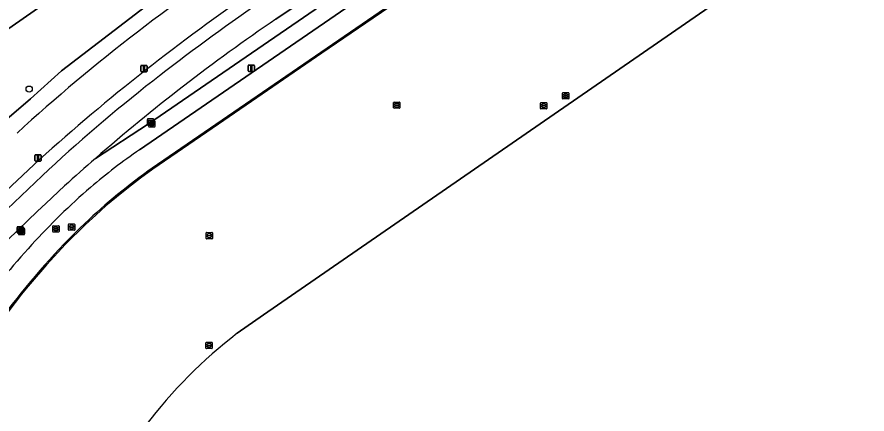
# Model space of a CAD drawing. Extents: x 155018 to 156648, y 383979 to 385733.
# Drawn here: x 155745.6 to 155880, y 384501.8 to 384564.6 of the extents above; entities that cross this region are included whole.
import ezdxf

# ---------------------------------------------------------------- set-up
doc = ezdxf.new("R2010")
doc.units = 0
for name, color, linetype in [('IMGEO_Afsluitpaal', 7, 'Continuous'), ('IMGEO_Berm_groen', 7, 'Continuous'), ('IMGEO_Boom', 7, 'Continuous'), ('IMGEO_Brandkraan', 7, 'Continuous'), ('IMGEO_Erf', 7, 'Continuous'), ('IMGEO_Fietspad_gesloten', 7, 'Continuous'), ('IMGEO_Groenvoorziening', 7, 'Continuous'), ('IMGEO_Lichtmast', 7, 'Continuous'), ('IMGEO_Lijnafwatering', 7, 'Continuous'), ('IMGEO_Oever', 7, 'Continuous'), ('IMGEO_Pand', 7, 'Continuous'), ('IMGEO_Rijbaan_lokaal_gesloten', 7, 'Continuous'), ('IMGEO_Rioolput', 7, 'Continuous'), ('IMGEO_Verkeersbordpaal', 7, 'Continuous'), ('IMGEO_Verklikker', 7, 'Continuous'), ('IMGEO_Voetpad_gesloten', 7, 'Continuous'), ('IMGEO_Waterloop', 7, 'Continuous')]:
    doc.layers.add(name, color=color, linetype=linetype)

msp = doc.modelspace()

# ---------------------------------------------------------------- linework, layer by layer
at = {"layer": 'IMGEO_Afsluitpaal'}
for p, q in [((155745.57, 384530.52), (155745.57, 384531.32)), ((155745.57, 384531.32), (155745.57, 384530.52)), ((155745.67, 384531.42), (155746.46, 384531.42)), ((155746.46, 384531.42), (155745.67, 384531.42)), ((155746.56, 384531.32), (155746.56, 384530.52)), ((155746.56, 384530.52), (155746.56, 384531.32)), ((155746.46, 384530.42), (155745.67, 384530.42)), ((155745.67, 384530.42), (155746.46, 384530.42))]:
    msp.add_line(p, q, dxfattribs=at)
msp.add_lwpolyline([(155745.99, 384531.3), (155746.14, 384531.3), (155746.14, 384530.55), (155745.99, 384530.55), (155745.99, 384531.3)], dxfattribs=at)
for centre, start, end in [((155745.67, 384531.32), 90, 180), ((155745.67, 384531.32), 90, 180), ((155746.46, 384531.32), 0, 90), ((155746.46, 384531.32), 360, 90), ((155745.67, 384530.52), 180, 270), ((155745.67, 384530.52), 180, 270), ((155746.46, 384530.52), 270, 0), ((155746.46, 384530.52), 270, 0)]:
    msp.add_arc(centre, 0.1, start, end, dxfattribs=at)
at = {"layer": 'IMGEO_Berm_groen'}
for points in [[(155903.8, 384639.08), (155902.3, 384641.37), (155856.16, 384609.45), (155766.35, 384547.73), (155757.97, 384542.25)], [(155764.93, 384543.62), (155903.8, 384639.08)], [(155757.97, 384542.25), (155766.35, 384547.73), (155856.16, 384609.45)], [(155822.42, 384588.31), (155804.73, 384576.58), (155786.5, 384564.28)], [(155753.08, 384537.89), (155750.11, 384535.11), (155748.79, 384533.89), (155745.69, 384530.89), (155731.03, 384516.74), (155725.07, 384510.99)]]:
    msp.add_lwpolyline(points, dxfattribs=at)
for centre, radius, start, end in [((155956.25, 384314.98), 301.61, 124.2507, 131.1022), ((155817.97, 384466.7), 93.43, 124.5864, 130.595), ((155953.09, 384318.53), 296.85, 131.0937, 132.3579), ((155831.62, 384451.97), 113.5, 130.9883, 137.5367), ((155831.53, 384452.07), 113.36, 137.5435, 144.5631)]:
    msp.add_arc(centre, radius, start, end, dxfattribs=at)
at = {"layer": 'IMGEO_Boom'}
msp.add_circle((155747.48, 384553.21), 0.489, dxfattribs=at)
at = {"layer": 'IMGEO_Brandkraan'}
for p, q in [((155766.38, 384547.28), (155766.38, 384548.13)), ((155766.45, 384548.2), (155767.31, 384548.2)), ((155766.64, 384547.7), (155766.64, 384547.71)), ((155766.68, 384547.75), (155767.08, 384547.75)), ((155767.08, 384547.66), (155766.68, 384547.66)), ((155766.87, 384547.98), (155766.89, 384547.98)), ((155766.89, 384547.42), (155766.87, 384547.42)), ((155767.12, 384547.71), (155767.12, 384547.7)), ((155767.38, 384548.13), (155767.38, 384547.28)), ((155767.31, 384547.2), (155766.45, 384547.2))]:
    msp.add_line(p, q, dxfattribs=at)
for points in [[(155766.38, 384547.28), (155766.38, 384548.13)], [(155766.45, 384548.2), (155767.31, 384548.2)], [(155767.38, 384548.13), (155767.38, 384547.28)], [(155767.31, 384547.2), (155766.45, 384547.2)]]:
    msp.add_lwpolyline(points, dxfattribs=at)
for centre, radius, start, end in [((155766.46, 384548.13), 0.0765, 91.552, 178.448), ((155766.46, 384548.13), 0.0765, 91.552, 178.448), ((155766.68, 384547.71), 0.0403, 85.8775, 175.7526), ((155766.68, 384547.7), 0.0366, 178.938, 274.7102), ((155767.08, 384547.71), 0.0386, 1.7309, 96.639), ((155767.08, 384547.7), 0.043, 264.8664, 352.4533), ((155767.3, 384548.13), 0.0765, 1.552, 88.448), ((155767.3, 384548.13), 0.0765, 1.552, 88.448), ((155766.46, 384547.28), 0.0765, 181.552, 268.448), ((155766.46, 384547.28), 0.0765, 181.552, 268.448), ((155767.3, 384547.28), 0.0765, 271.552, 358.448), ((155767.3, 384547.28), 0.0765, 271.552, 358.448)]:
    msp.add_arc(centre, radius, start, end, dxfattribs=at)
for centre, major_axis, ratio, start_param, end_param in [((155766.87, 384547.7), (-0.387, 0.002), 0.722429, 4.712389, 7.853982), ((155766.89, 384547.7), (-0.39, 0.002), 0.717154, 1.570796, 4.712389)]:
    msp.add_ellipse(centre, major_axis=major_axis, ratio=ratio, start_param=start_param, end_param=end_param, dxfattribs=at)
at = {"layer": 'IMGEO_Erf'}
for points in [[(155933.66, 384655.18), (155766.94, 384540.71)], [(155780.36, 384514.56), (155784.56, 384517.46), (155944.73, 384628.25), (155949.7, 384630.57), (155955.29, 384631.29), (155960.7, 384630.24), (155965.64, 384627.69), (155969.74, 384623.74), (155972.22, 384618.99), (155973.21, 384613.51)]]:
    msp.add_lwpolyline(points, dxfattribs=at)
for centre, radius, start, end in [((155824.33, 384459.92), 99.1, 125.3863, 133.377), ((155833.07, 384451.47), 111.24, 133.6618, 143.1012), ((155827.33, 384453.55), 76.99, 127.5913, 142.8948)]:
    msp.add_arc(centre, radius, start, end, dxfattribs=at)
at = {"layer": 'IMGEO_Fietspad_gesloten'}
for points in [[(155786.5, 384564.28), (155804.73, 384576.58), (155822.42, 384588.31)], [(155749.52, 384539.51), (155741.72, 384532.08), (155712.33, 384503.57)], [(155725.07, 384510.99), (155731.03, 384516.74), (155745.69, 384530.89), (155748.79, 384533.89), (155750.11, 384535.11), (155753.08, 384537.89)]]:
    msp.add_lwpolyline(points, dxfattribs=at)
for centre, radius, start, end in [((155988.4, 384270.94), 359.73, 124.6502, 127.9784), ((155956.25, 384314.98), 301.61, 124.2507, 131.1022), ((155938.54, 384336.33), 277.51, 128.1733, 132.9328), ((155953.09, 384318.53), 296.85, 131.0937, 132.3579)]:
    msp.add_arc(centre, radius, start, end, dxfattribs=at)
at = {"layer": 'IMGEO_Groenvoorziening'}
msp.add_lwpolyline([(155717.37, 384561.79), (155722.92, 384554.68), (155723.57, 384553.91), (155732.17, 384545.65), (155732.58, 384545.24), (155740.5, 384533.96), (155742.01, 384535.43), (155749.09, 384542.05)], dxfattribs=at)
for centre, radius, start, end in [((155937.73, 384336.82), 284.23, 122.5169, 132.5405), ((155968.31, 384298.74), 327.5, 124.3776, 132.0185)]:
    msp.add_arc(centre, radius, start, end, dxfattribs=at)
at = {"layer": 'IMGEO_Lichtmast'}
for p, q in [((155765.13, 384556.07), (155765.13, 384556.87)), ((155765.13, 384556.87), (155765.13, 384556.07)), ((155765.23, 384556.97), (155766.02, 384556.97)), ((155766.02, 384556.97), (155765.23, 384556.97)), ((155766.12, 384556.87), (155766.12, 384556.07)), ((155766.12, 384556.07), (155766.12, 384556.87)), ((155782.1, 384556.12), (155782.1, 384556.92)), ((155782.1, 384556.92), (155782.1, 384556.12)), ((155782.2, 384557.02), (155782.99, 384557.02)), ((155782.99, 384557.02), (155782.2, 384557.02)), ((155783.09, 384556.92), (155783.09, 384556.12)), ((155783.09, 384556.12), (155783.09, 384556.92)), ((155766.02, 384555.97), (155765.23, 384555.97)), ((155765.23, 384555.97), (155766.02, 384555.97)), ((155782.99, 384556.02), (155782.2, 384556.02)), ((155782.2, 384556.02), (155782.99, 384556.02)), ((155748.38, 384541.92), (155748.38, 384542.72)), ((155748.38, 384542.72), (155748.38, 384541.92)), ((155748.48, 384542.82), (155749.27, 384542.82)), ((155749.27, 384542.82), (155748.48, 384542.82)), ((155749.37, 384542.72), (155749.37, 384541.92)), ((155749.37, 384541.92), (155749.37, 384542.72)), ((155749.27, 384541.82), (155748.48, 384541.82)), ((155748.48, 384541.82), (155749.27, 384541.82))]:
    msp.add_line(p, q, dxfattribs=at)
for points in [[(155765.55, 384556.85), (155765.7, 384556.85), (155765.7, 384556.1), (155765.55, 384556.1), (155765.55, 384556.85)], [(155782.52, 384556.9), (155782.67, 384556.9), (155782.67, 384556.15), (155782.52, 384556.15), (155782.52, 384556.9)], [(155748.8, 384542.7), (155748.95, 384542.7), (155748.95, 384541.95), (155748.8, 384541.95), (155748.8, 384542.7)]]:
    msp.add_lwpolyline(points, dxfattribs=at)
for centre, start, end in [((155765.23, 384556.87), 90, 180), ((155765.23, 384556.87), 90, 180), ((155766.02, 384556.87), 0, 90), ((155766.02, 384556.87), 360, 90), ((155782.2, 384556.92), 90, 180), ((155782.2, 384556.92), 90, 180), ((155782.99, 384556.92), 0, 90), ((155782.99, 384556.92), 360, 90), ((155765.23, 384556.07), 180, 270), ((155765.23, 384556.07), 180, 270), ((155766.02, 384556.07), 270, 0), ((155766.02, 384556.07), 270, 0), ((155782.2, 384556.12), 180, 270), ((155782.2, 384556.12), 180, 270), ((155782.99, 384556.12), 270, 0), ((155782.99, 384556.12), 270, 0), ((155748.48, 384542.72), 90, 180), ((155748.48, 384542.72), 90, 180), ((155749.27, 384542.72), 0, 90), ((155749.27, 384542.72), 360, 90), ((155748.48, 384541.92), 180, 270), ((155748.48, 384541.92), 180, 270), ((155749.27, 384541.92), 270, 0), ((155749.27, 384541.92), 270, 0)]:
    msp.add_arc(centre, 0.1, start, end, dxfattribs=at)
at = {"layer": 'IMGEO_Lijnafwatering'}
for points in [[(155810.14, 384570.13), (155793.78, 384558.89)], [(155793.78, 384558.89), (155777.42, 384547.66)], [(155777.42, 384547.66), (155767.06, 384540.55), (155765.1, 384539.12), (155763.17, 384537.64), (155761.28, 384536.11)], [(155761.28, 384536.11), (155759.62, 384534.71), (155758, 384533.27), (155756.41, 384531.8), (155753.25, 384528.67), (155750.22, 384525.41), (155747.33, 384522.03)], [(155747.33, 384522.03), (155746.29, 384520.75), (155745.27, 384519.45), (155744.27, 384518.14), (155741.36, 384514.11), (155738.65, 384509.95), (155736.15, 384505.66)]]:
    msp.add_lwpolyline(points, dxfattribs=at)
at = {"layer": 'IMGEO_Oever'}
msp.add_lwpolyline([(155885.58, 384652.16), (155872, 384641.72), (155851.19, 384626.05), (155833.99, 384613.16), (155809.18, 384596.36), (155787.52, 384581.74), (155765.89, 384566.28), (155752.6, 384556.13), (155747.67, 384551.66), (155738.33, 384543.65), (155734.42, 384547.42), (155734.04, 384547.83), (155731.62, 384549.81), (155729.55, 384553.33), (155736.14, 384558.15), (155743.05, 384561.97), (155761.15, 384574.65), (155782.89, 384587.61), (155806.37, 384601.46), (155831.68, 384615.44), (155850.43, 384627.2), (155871.34, 384642.33), (155884.35, 384652.84)], dxfattribs=at)
msp.add_arc((155937.73, 384336.82), 284.23, 122.5169, 132.5405, dxfattribs=at)
at = {"layer": 'IMGEO_Pand'}
msp.add_lwpolyline([(155973.21, 384613.51), (155972.22, 384618.99), (155969.74, 384623.74), (155965.64, 384627.69), (155960.7, 384630.24), (155955.29, 384631.29), (155949.7, 384630.57), (155944.73, 384628.25), (155784.56, 384517.46), (155780.36, 384514.56)], dxfattribs=at)
msp.add_arc((155827.33, 384453.55), 76.99, 127.5913, 142.8948, dxfattribs=at)
at = {"layer": 'IMGEO_Rijbaan_lokaal_gesloten'}
for points in [[(155933.66, 384655.18), (155931.63, 384658.06), (155928.34, 384655.9), (155923.02, 384652.23), (155915.83, 384647.3), (155915.46, 384647.06), (155908.41, 384642.27), (155905.49, 384640.26), (155903.8, 384639.08), (155764.93, 384543.62)], [(155766.94, 384540.71), (155933.66, 384655.18)]]:
    msp.add_lwpolyline(points, dxfattribs=at)
for centre, radius, start, end in [((155817.97, 384466.7), 93.43, 124.5864, 130.595), ((155824.33, 384459.92), 99.1, 125.3863, 133.377), ((155831.62, 384451.97), 113.5, 130.9883, 137.5367), ((155833.07, 384451.47), 111.24, 133.6618, 143.1012), ((155831.53, 384452.07), 113.36, 137.5435, 144.5631)]:
    msp.add_arc(centre, radius, start, end, dxfattribs=at)
at = {"layer": 'IMGEO_Rioolput'}
for p, q in [((155831.82, 384551.72), (155831.82, 384552.58)), ((155831.89, 384552.65), (155832.75, 384552.65)), ((155832.75, 384551.65), (155831.89, 384551.65)), ((155832.08, 384552.14), (155832.08, 384552.16)), ((155832.12, 384552.19), (155832.52, 384552.19)), ((155832.51, 384552.11), (155832.12, 384552.11)), ((155832.33, 384551.87), (155832.3, 384551.87)), ((155832.31, 384552.43), (155832.33, 384552.43)), ((155832.56, 384552.16), (155832.56, 384552.14)), ((155832.82, 384552.58), (155832.82, 384551.72)), ((155805.12, 384550.24), (155805.12, 384551.1)), ((155805.19, 384551.17), (155806.05, 384551.17)), ((155806.05, 384550.17), (155805.19, 384550.17)), ((155805.38, 384550.66), (155805.38, 384550.68)), ((155805.42, 384550.71), (155805.82, 384550.71)), ((155805.82, 384550.63), (155805.42, 384550.63)), ((155805.63, 384550.39), (155805.6, 384550.39)), ((155805.61, 384550.95), (155805.63, 384550.95)), ((155805.86, 384550.68), (155805.86, 384550.66)), ((155806.12, 384551.1), (155806.12, 384550.24)), ((155828.34, 384550.16), (155828.34, 384551.01)), ((155828.42, 384551.08), (155829.27, 384551.08)), ((155829.27, 384550.08), (155828.42, 384550.08)), ((155828.6, 384550.58), (155828.6, 384550.59)), ((155828.64, 384550.63), (155829.04, 384550.63)), ((155829.04, 384550.54), (155828.64, 384550.54)), ((155828.83, 384550.86), (155828.86, 384550.86)), ((155828.85, 384550.3), (155828.83, 384550.3)), ((155829.09, 384550.59), (155829.09, 384550.58)), ((155829.34, 384551.01), (155829.34, 384550.16)), ((155751.22, 384530.66), (155751.22, 384531.51)), ((155751.29, 384531.59), (155752.15, 384531.59)), ((155751.71, 384531.37), (155751.73, 384531.37)), ((155752.22, 384531.51), (155752.22, 384530.66)), ((155753.69, 384530.94), (155753.69, 384531.8)), ((155753.76, 384531.87), (155754.62, 384531.87)), ((155753.95, 384531.36), (155753.95, 384531.38)), ((155753.99, 384531.41), (155754.39, 384531.41)), ((155754.38, 384531.33), (155753.99, 384531.33)), ((155754.18, 384531.65), (155754.2, 384531.65)), ((155754.43, 384531.38), (155754.43, 384531.36)), ((155754.69, 384531.8), (155754.69, 384530.94)), ((155752.15, 384530.59), (155751.29, 384530.59)), ((155751.48, 384531.08), (155751.48, 384531.09)), ((155751.52, 384531.13), (155751.92, 384531.13)), ((155751.92, 384531.04), (155751.52, 384531.04)), ((155751.73, 384530.81), (155751.7, 384530.81)), ((155751.96, 384531.09), (155751.96, 384531.08)), ((155754.62, 384530.87), (155753.76, 384530.87)), ((155754.2, 384531.09), (155754.17, 384531.09)), ((155775.45, 384529.59), (155775.45, 384530.44)), ((155775.52, 384530.52), (155776.38, 384530.52)), ((155775.71, 384530.01), (155775.71, 384530.02)), ((155775.75, 384530.06), (155776.15, 384530.06)), ((155776.15, 384529.97), (155775.75, 384529.97)), ((155775.94, 384530.3), (155775.96, 384530.3)), ((155776.19, 384530.02), (155776.19, 384530.01)), ((155776.45, 384530.44), (155776.45, 384529.59)), ((155776.38, 384529.52), (155775.52, 384529.52)), ((155775.96, 384529.74), (155775.93, 384529.74)), ((155775.44, 384512.21), (155775.44, 384513.06)), ((155775.51, 384513.14), (155776.37, 384513.14)), ((155775.7, 384512.63), (155775.7, 384512.64)), ((155775.74, 384512.68), (155776.14, 384512.68)), ((155776.14, 384512.59), (155775.74, 384512.59)), ((155775.93, 384512.92), (155775.95, 384512.92)), ((155776.18, 384512.64), (155776.18, 384512.63)), ((155776.44, 384513.06), (155776.44, 384512.21)), ((155776.37, 384512.14), (155775.51, 384512.14)), ((155775.95, 384512.36), (155775.92, 384512.36))]:
    msp.add_line(p, q, dxfattribs=at)
for points in [[(155831.82, 384551.72), (155831.82, 384552.58)], [(155831.89, 384552.65), (155832.75, 384552.65)], [(155832.75, 384551.65), (155831.89, 384551.65)], [(155832.82, 384552.58), (155832.82, 384551.72)], [(155805.12, 384550.24), (155805.12, 384551.1)], [(155805.19, 384551.17), (155806.05, 384551.17)], [(155806.05, 384550.17), (155805.19, 384550.17)], [(155806.12, 384551.1), (155806.12, 384550.24)], [(155828.34, 384550.16), (155828.34, 384551.01)], [(155828.42, 384551.08), (155829.27, 384551.08)], [(155829.27, 384550.08), (155828.42, 384550.08)], [(155829.34, 384551.01), (155829.34, 384550.16)], [(155751.22, 384530.66), (155751.22, 384531.51)], [(155751.29, 384531.59), (155752.15, 384531.59)], [(155752.22, 384531.51), (155752.22, 384530.66)], [(155753.69, 384530.94), (155753.69, 384531.8)], [(155753.76, 384531.87), (155754.62, 384531.87)], [(155754.69, 384531.8), (155754.69, 384530.94)], [(155752.15, 384530.59), (155751.29, 384530.59)], [(155754.62, 384530.87), (155753.76, 384530.87)], [(155775.45, 384529.59), (155775.45, 384530.44)], [(155775.52, 384530.52), (155776.38, 384530.52)], [(155776.45, 384530.44), (155776.45, 384529.59)], [(155776.38, 384529.52), (155775.52, 384529.52)], [(155775.44, 384512.21), (155775.44, 384513.06)], [(155775.51, 384513.14), (155776.37, 384513.14)], [(155776.44, 384513.06), (155776.44, 384512.21)], [(155776.37, 384512.14), (155775.51, 384512.14)]]:
    msp.add_lwpolyline(points, dxfattribs=at)
for centre, radius, start, end in [((155831.89, 384552.57), 0.0765, 91.552, 178.448), ((155831.89, 384552.57), 0.0765, 91.552, 178.448), ((155831.89, 384551.72), 0.0765, 181.552, 268.448), ((155831.89, 384551.72), 0.0765, 181.552, 268.448), ((155832.12, 384552.15), 0.0403, 85.8775, 175.7526), ((155832.11, 384552.14), 0.0366, 178.938, 274.7102), ((155832.52, 384552.15), 0.043, 264.8664, 352.4533), ((155832.52, 384552.15), 0.0386, 1.7309, 96.639), ((155832.74, 384552.57), 0.0765, 1.552, 88.448), ((155832.74, 384552.57), 0.0765, 1.552, 88.448), ((155832.74, 384551.72), 0.0765, 271.552, 358.448), ((155832.74, 384551.72), 0.0765, 271.552, 358.448), ((155805.2, 384551.09), 0.0765, 91.552, 178.448), ((155805.2, 384551.09), 0.0765, 91.552, 178.448), ((155805.2, 384550.25), 0.0765, 181.552, 268.448), ((155805.2, 384550.25), 0.0765, 181.552, 268.448), ((155805.42, 384550.67), 0.0403, 85.8775, 175.7526), ((155805.41, 384550.66), 0.0366, 178.938, 274.7102), ((155805.82, 384550.67), 0.0386, 1.7309, 96.639), ((155805.82, 384550.67), 0.043, 264.8664, 352.4533), ((155806.04, 384551.09), 0.0765, 1.552, 88.448), ((155806.04, 384551.09), 0.0765, 1.552, 88.448), ((155806.04, 384550.25), 0.0765, 271.552, 358.448), ((155806.04, 384550.25), 0.0765, 271.552, 358.448), ((155828.42, 384551.01), 0.0765, 91.552, 178.448), ((155828.42, 384551.01), 0.0765, 91.552, 178.448), ((155828.42, 384550.16), 0.0765, 181.552, 268.448), ((155828.42, 384550.16), 0.0765, 181.552, 268.448), ((155828.64, 384550.59), 0.0403, 85.8775, 175.7526), ((155828.64, 384550.58), 0.0366, 178.938, 274.7102), ((155829.05, 384550.59), 0.0386, 1.7309, 96.639), ((155829.04, 384550.58), 0.043, 264.8664, 352.4533), ((155829.27, 384551.01), 0.0765, 1.552, 88.448), ((155829.27, 384551.01), 0.0765, 1.552, 88.448), ((155829.27, 384550.16), 0.0765, 271.552, 358.448), ((155829.27, 384550.16), 0.0765, 271.552, 358.448), ((155751.3, 384531.51), 0.0765, 91.552, 178.448), ((155751.3, 384531.51), 0.0765, 91.552, 178.448), ((155752.14, 384531.51), 0.0765, 1.552, 88.448), ((155752.14, 384531.51), 0.0765, 1.552, 88.448), ((155753.76, 384531.8), 0.0765, 91.552, 178.448), ((155753.76, 384531.8), 0.0765, 91.552, 178.448), ((155753.99, 384531.37), 0.0403, 85.8775, 175.7526), ((155753.98, 384531.36), 0.0366, 178.938, 274.7102), ((155754.39, 384531.37), 0.043, 264.8664, 352.4533), ((155754.39, 384531.38), 0.0386, 1.7309, 96.639), ((155754.61, 384531.8), 0.0765, 1.552, 88.448), ((155754.61, 384531.8), 0.0765, 1.552, 88.448), ((155751.3, 384530.66), 0.0765, 181.552, 268.448), ((155751.3, 384530.66), 0.0765, 181.552, 268.448), ((155751.52, 384531.09), 0.0403, 85.8775, 175.7526), ((155751.51, 384531.08), 0.0366, 178.938, 274.7102), ((155751.92, 384531.09), 0.0386, 1.7309, 96.639), ((155751.92, 384531.09), 0.043, 264.8664, 352.4533), ((155752.14, 384530.66), 0.0765, 271.552, 358.448), ((155752.14, 384530.66), 0.0765, 271.552, 358.448), ((155753.76, 384530.95), 0.0765, 181.552, 268.448), ((155753.76, 384530.95), 0.0765, 181.552, 268.448), ((155754.61, 384530.95), 0.0765, 271.552, 358.448), ((155754.61, 384530.95), 0.0765, 271.552, 358.448), ((155775.53, 384530.44), 0.0765, 91.552, 178.448), ((155775.53, 384530.44), 0.0765, 91.552, 178.448), ((155775.75, 384530.02), 0.0403, 85.8775, 175.7526), ((155775.74, 384530.01), 0.0366, 178.938, 274.7102), ((155776.15, 384530.02), 0.0386, 1.7309, 96.639), ((155776.15, 384530.02), 0.043, 264.8664, 352.4533), ((155776.37, 384530.44), 0.0765, 1.552, 88.448), ((155776.37, 384530.44), 0.0765, 1.552, 88.448), ((155775.53, 384529.59), 0.0765, 181.552, 268.448), ((155775.53, 384529.59), 0.0765, 181.552, 268.448), ((155776.37, 384529.59), 0.0765, 271.552, 358.448), ((155776.37, 384529.59), 0.0765, 271.552, 358.448), ((155775.52, 384513.06), 0.0765, 91.552, 178.448), ((155775.52, 384513.06), 0.0765, 91.552, 178.448), ((155775.74, 384512.64), 0.0403, 85.8775, 175.7526), ((155775.73, 384512.63), 0.0366, 178.938, 274.7102), ((155776.14, 384512.64), 0.0386, 1.7309, 96.639), ((155776.14, 384512.64), 0.043, 264.8664, 352.4533), ((155776.36, 384513.06), 0.0765, 1.552, 88.448), ((155776.36, 384513.06), 0.0765, 1.552, 88.448), ((155775.52, 384512.21), 0.0765, 181.552, 268.448), ((155775.52, 384512.21), 0.0765, 181.552, 268.448), ((155776.36, 384512.21), 0.0765, 271.552, 358.448), ((155776.36, 384512.21), 0.0765, 271.552, 358.448)]:
    msp.add_arc(centre, radius, start, end, dxfattribs=at)
for centre, major_axis, ratio, start_param, end_param in [((155832.31, 384552.15), (-0.387, 0.002), 0.722429, 4.712389, 7.853982), ((155832.33, 384552.15), (-0.39, 0.002), 0.717154, 1.570796, 4.712389), ((155805.61, 384550.67), (-0.387, 0.002), 0.722429, 4.712389, 7.853982), ((155805.63, 384550.67), (-0.39, 0.002), 0.717154, 1.570796, 4.712389), ((155828.83, 384550.58), (-0.387, 0.002), 0.722429, 4.712389, 7.853982), ((155828.85, 384550.58), (-0.39, 0.002), 0.717154, 1.570796, 4.712389), ((155751.71, 384531.09), (-0.387, 0.002), 0.722429, 4.712389, 7.853982), ((155751.73, 384531.09), (-0.39, 0.002), 0.717154, 1.570796, 4.712389), ((155754.18, 384531.37), (-0.387, 0.002), 0.722429, 4.712389, 7.853982), ((155754.2, 384531.37), (-0.39, 0.002), 0.717154, 1.570796, 4.712389), ((155775.94, 384530.02), (-0.387, 0.002), 0.722429, 4.712389, 7.853982), ((155775.96, 384530.02), (-0.39, 0.002), 0.717154, 1.570796, 4.712389), ((155775.93, 384512.64), (-0.387, 0.002), 0.722429, 4.712389, 7.853982), ((155775.95, 384512.64), (-0.39, 0.002), 0.717154, 1.570796, 4.712389)]:
    msp.add_ellipse(centre, major_axis=major_axis, ratio=ratio, start_param=start_param, end_param=end_param, dxfattribs=at)
at = {"layer": 'IMGEO_Verkeersbordpaal'}
for p, q in [((155745.78, 384530.28), (155745.78, 384531.08)), ((155745.78, 384531.08), (155745.78, 384530.28)), ((155745.88, 384531.18), (155746.67, 384531.18)), ((155746.67, 384531.18), (155745.88, 384531.18)), ((155746.67, 384530.18), (155745.88, 384530.18)), ((155745.88, 384530.18), (155746.67, 384530.18)), ((155746.77, 384531.08), (155746.77, 384530.28)), ((155746.77, 384530.28), (155746.77, 384531.08))]:
    msp.add_line(p, q, dxfattribs=at)
msp.add_lwpolyline([(155746.2, 384531.06), (155746.35, 384531.06), (155746.35, 384530.31), (155746.2, 384530.31), (155746.2, 384531.06)], dxfattribs=at)
for centre, start, end in [((155745.88, 384531.08), 90, 180), ((155745.88, 384531.08), 90, 180), ((155745.88, 384530.28), 180, 270), ((155745.88, 384530.28), 180, 270), ((155746.67, 384531.08), 0, 90), ((155746.67, 384531.08), 360, 90), ((155746.67, 384530.28), 270, 0), ((155746.67, 384530.28), 270, 0)]:
    msp.add_arc(centre, 0.1, start, end, dxfattribs=at)
at = {"layer": 'IMGEO_Verklikker'}
for p, q in [((155766.17, 384547.62), (155766.17, 384548.42)), ((155766.17, 384548.42), (155766.17, 384547.62)), ((155766.27, 384548.52), (155767.06, 384548.52)), ((155767.06, 384548.52), (155766.27, 384548.52)), ((155767.06, 384547.52), (155766.27, 384547.52)), ((155766.27, 384547.52), (155767.06, 384547.52)), ((155767.16, 384548.42), (155767.16, 384547.62)), ((155767.16, 384547.62), (155767.16, 384548.42))]:
    msp.add_line(p, q, dxfattribs=at)
for points in [[(155766.27, 384548.26), (155767.06, 384548.26), (155767.06, 384547.79), (155766.27, 384547.79), (155766.27, 384548.26)], [(155766.33, 384548.19), (155766.33, 384547.86), (155766.99, 384547.86), (155766.99, 384548.19), (155766.33, 384548.19)]]:
    msp.add_lwpolyline(points, dxfattribs=at)
for centre, start, end in [((155766.27, 384548.42), 90, 180), ((155766.27, 384548.42), 90, 180), ((155766.27, 384547.62), 180, 270), ((155766.27, 384547.62), 180, 270), ((155767.06, 384548.42), 0, 90), ((155767.06, 384548.42), 360, 90), ((155767.06, 384547.62), 270, 0), ((155767.06, 384547.62), 270, 0)]:
    msp.add_arc(centre, 0.1, start, end, dxfattribs=at)
at = {"layer": 'IMGEO_Voetpad_gesloten'}
for points in [[(155749.09, 384542.05), (155742.01, 384535.43), (155740.5, 384533.96), (155739.55, 384533.03), (155709.89, 384504.17)], [(155712.33, 384503.57), (155741.72, 384532.08), (155749.52, 384539.51)]]:
    msp.add_lwpolyline(points, dxfattribs=at)
for centre, radius, start, end in [((155968.31, 384298.74), 327.5, 124.3776, 132.0185), ((155988.4, 384270.94), 359.73, 124.6502, 127.9784), ((155938.54, 384336.33), 277.51, 128.1733, 132.9328)]:
    msp.add_arc(centre, radius, start, end, dxfattribs=at)
at = {"layer": 'IMGEO_Waterloop'}
msp.add_lwpolyline([(155884.35, 384652.84), (155871.34, 384642.33), (155850.43, 384627.2), (155831.68, 384615.44), (155806.37, 384601.46), (155782.89, 384587.61), (155761.15, 384574.65), (155743.05, 384561.97), (155736.14, 384558.15), (155729.55, 384553.33), (155731.62, 384549.81), (155734.04, 384547.83), (155734.42, 384547.42), (155738.33, 384543.65), (155747.67, 384551.66), (155752.6, 384556.13), (155765.89, 384566.28), (155787.52, 384581.74), (155809.18, 384596.36), (155833.99, 384613.16), (155851.19, 384626.05), (155872, 384641.72), (155885.58, 384652.16)], dxfattribs=at)

doc.saveas('drawing.dxf')
